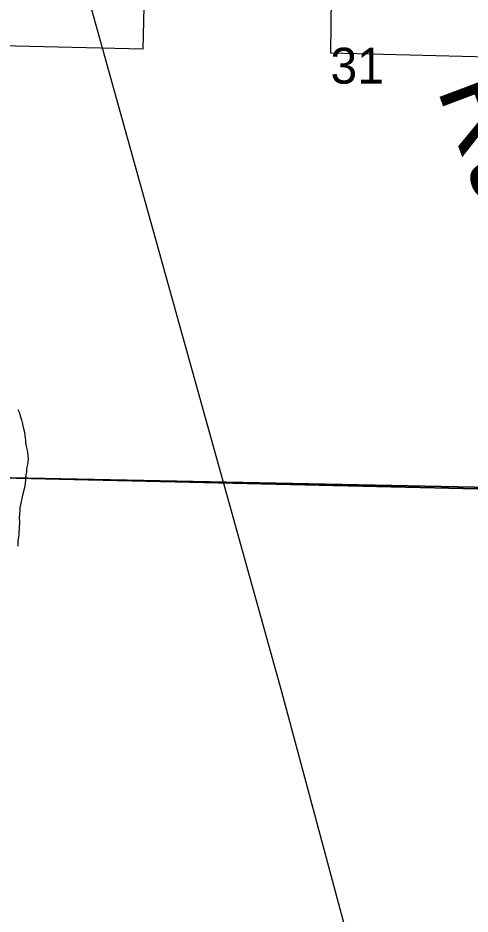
# Model space of a CAD drawing. Extents: x 0 to 34, y 0 to 22.
# Drawn here: x 7.471 to 7.998, y 15.859 to 16.904 of the extents above; entities that cross this region are included whole.
import ezdxf

# ---------------------------------------------------------------- set-up
doc = ezdxf.new("R2010")
doc.units = 0
for name, color, linetype in [('Default', 7, 'Continuous'), ('GM_X_Minor_River', 7, 'Continuous'), ('GM_X_Minor_River_Text', 7, 'Continuous'), ('GM_X_Rail_Line', 7, 'Continuous'), ('GM_X_Section', 7, 'Continuous'), ('GM_X_Section_Text', 7, 'Continuous'), ('GM_X_Township_Road', 7, 'Continuous')]:
    doc.layers.add(name, color=color, linetype=linetype)

msp = doc.modelspace()

# ---------------------------------------------------------------- linework, layer by layer
at = {"layer": 'Default'}
for points in [[(7.4013, 16.8736), (7.6168, 16.8685), (7.6244, 17.1771)], [(7.8365, 16.9285), (7.8354, 16.8636), (8.0507, 16.8584)]]:
    msp.add_lwpolyline(points, dxfattribs=at)
at = {"layer": 'GM_X_Minor_River'}
msp.add_lwpolyline([(7.4707, 16.4477), (7.4725, 16.4439), (7.4732, 16.442), (7.4738, 16.4393), (7.4749, 16.4358), (7.4756, 16.4328), (7.4766, 16.4289), (7.4772, 16.4255), (7.4779, 16.4228), (7.4789, 16.4178), (7.4792, 16.4144), (7.4795, 16.4121), (7.4798, 16.4091), (7.4805, 16.4052), (7.4811, 16.4014), (7.4818, 16.3984), (7.4824, 16.3938), (7.4827, 16.3903), (7.4822, 16.3869), (7.4821, 16.3835), (7.4813, 16.3805), (7.4808, 16.3779), (7.4807, 16.3752), (7.4802, 16.3714), (7.4797, 16.3676), (7.4797, 16.365), (7.4792, 16.3623), (7.4787, 16.3593), (7.4783, 16.3566), (7.4774, 16.3525), (7.4765, 16.3491), (7.4757, 16.3464), (7.4753, 16.3438), (7.4744, 16.3404), (7.473, 16.3332), (7.4729, 16.3298), (7.4728, 16.326), (7.4723, 16.3214), (7.4726, 16.3173), (7.4725, 16.3142), (7.4724, 16.3123), (7.4724, 16.3104), (7.4723, 16.3081), (7.4719, 16.3055), (7.4718, 16.3021), (7.4713, 16.299), (7.4708, 16.2949), (7.4706, 16.2884)], dxfattribs=at)
at = {"layer": 'GM_X_Rail_Line'}
msp.add_lwpolyline([(8.3191, 14.1), (8.2652, 14.2915), (7.9984, 15.3006), (7.7787, 16.1186), (7.5464, 16.952), (7.4475, 17.3725), (7.3986, 17.4999), (7.3389, 17.6382), (7.2697, 17.7778), (7.0716, 18.0894), (7.0417, 18.1342), (7.0105, 18.1626), (6.978, 18.1748), (6.9427, 18.181)], dxfattribs=at)
at = {"layer": 'GM_X_Section'}
for points in [[(7.4101, 17.3762), (8.3445, 17.3547), (8.3472, 17.3547), (8.327, 16.3478), (7.3849, 16.3697)], [(7.3849, 16.3697), (8.327, 16.3478), (8.3007, 15.2901), (7.3704, 15.3088)]]:
    msp.add_lwpolyline(points, close=True, dxfattribs=at)
at = {"layer": 'GM_X_Township_Road'}
msp.add_lwpolyline([(7.3854, 16.3696), (8.3316, 16.3505), (8.8195, 16.3375), (8.8514, 16.3359), (8.8568, 16.3357), (8.8983, 16.335), (8.9, 16.335), (8.9, 20.9)], dxfattribs=at)
msp.add_lwpolyline([(7.3507, 14.1), (8.9, 14.1), (8.9, 16.335), (8.8983, 16.335), (8.8568, 16.3357), (8.8514, 16.3359), (8.8195, 16.3375), (8.3316, 16.3505), (7.3854, 16.3696), (7.3767, 15.3155), (7.3542, 14.3107)], close=True, dxfattribs=at)

# ---------------------------------------------------------------- texts
at = {"layer": 'GM_X_Minor_River_Text'}
msp.add_text('Run', height=0.09476, rotation=290.6182, dxfattribs=at).set_placement((7.9592, 16.8221))
at = {"layer": 'GM_X_Section_Text'}
msp.add_text('31', height=0.04186, rotation=0, dxfattribs=at).set_placement((7.8356, 16.8278))

doc.saveas('drawing.dxf')
